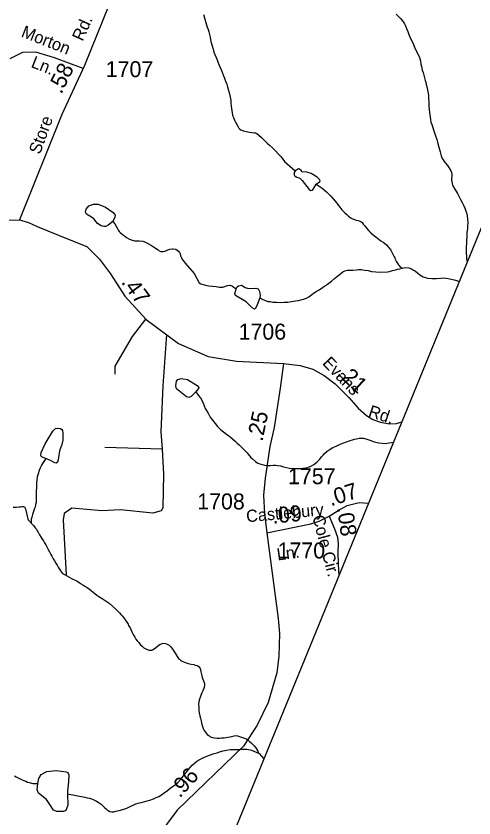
# Model space of a CAD drawing. Extents: x 2056842 to 2160602, y 826753 to 1016856.
# Drawn here: x 2136734 to 2140314, y 858350 to 864623 of the extents above; entities that cross this region are included whole.
import ezdxf

# ---------------------------------------------------------------- set-up
doc = ezdxf.new("R2010")
doc.units = 0
for name, color, linetype in [('Exist Boundary Political CountyLine', 7, 'Continuous'), ('Exist Hydrographic Misc Water Feature', 7, 'Continuous'), ('Exist Road Non-System Type 51', 7, 'Continuous'), ('Exist Road Non-System Type 51 Label', 7, 'Continuous'), ('Exist Road Secondary Mileage Hundredths English Label', 7, 'Continuous'), ('Exist Road Secondary Type 51 Attributed', 7, 'Continuous'), ('Exist Road Secondary Type 51 Label', 7, 'Continuous'), ('Exist Road Secondary Type 51 Number Label', 7, 'Continuous')]:
    doc.layers.add(name, color=color, linetype=linetype)

msp = doc.modelspace()

# ---------------------------------------------------------------- linework, layer by layer
at = {"layer": 'Exist Boundary Political CountyLine'}
msp.add_lwpolyline([(2133839.4, 827270.1), (2134339.4, 835334.3), (2134341.8, 841203.1), (2134508, 848637.7), (2140998.3, 864497.6)], dxfattribs=at)
at = {"layer": 'Exist Hydrographic Misc Water Feature'}
for points in [[(2138200.1, 864634.4), (2138228.8, 864536.9), (2138235.3, 864518.8), (2138241.1, 864499), (2138246.6, 864479.2), (2138251.5, 864456.9), (2138257.9, 864423.2), (2138266.1, 864391), (2138274.1, 864362.9), (2138280.7, 864341.5), (2138287.4, 864321.7), (2138297.5, 864298.5), (2138304.9, 864281.1), (2138311.2, 864265.4), (2138319.4, 864244), (2138329.5, 864220), (2138339.3, 864197.5), (2138348.1, 864176.1), (2138356.1, 864156.2), (2138364.3, 864136.3), (2138372.1, 864114.1), (2138380.5, 864090.1), (2138386.9, 864067.8), (2138395.1, 864040.6), (2138401.4, 864014.2), (2138407.6, 863988.6), (2138411.9, 863962.3), (2138413.9, 863940.1), (2138416.2, 863920.4), (2138418.5, 863898.2), (2138422.6, 863868.5), (2138426.9, 863844.6), (2138432.8, 863828.2), (2138439.2, 863814.9), (2138445.3, 863802.5), (2138451.5, 863788.5), (2138459.7, 863775.1), (2138469.7, 863756.9), (2138475.9, 863746.9), (2138481.8, 863741.1), (2138491.9, 863732.6), (2138512.2, 863724.8), (2138531.9, 863719.5), (2138558.1, 863713.2), (2138577.8, 863712), (2138594.2, 863710), (2138605.9, 863708.2), (2138616.1, 863703.8), (2138632.3, 863690.3), (2138652.4, 863672.7), (2138674.6, 863651), (2138696.9, 863629.1), (2138715, 863613.2), (2138738.1, 863592.2), (2138807.8, 863520.4), (2138833.3, 863483.9), (2138914.8, 863411)], [(2139706.2, 864636.9), (2139720.3, 864621), (2139738.6, 864602.5), (2139754.8, 864585), (2139770.6, 864561.7), (2139778.8, 864545.1), (2139787.2, 864525.2), (2139796.6, 864501.3), (2139803.6, 864479), (2139811.8, 864459.1), (2139840.3, 864399.5), (2139852.6, 864372.1), (2139866.5, 864343.9), (2139872.9, 864329.9), (2139887, 864301.7), (2139891.1, 864288.6), (2139895.4, 864272.1), (2139899.6, 864246.5), (2139903.9, 864228.4), (2139910.2, 864200.3), (2139916.2, 864180.5), (2139924.4, 864150.1), (2139932.8, 864118.7), (2139936.9, 864104.7), (2139940.8, 864088.1), (2139947.1, 864061), (2139951.4, 864042.8), (2139955.5, 864020.6), (2139958.2, 864000.9), (2139959.8, 863974.7), (2139960, 863948.4), (2139961.1, 863920.5), (2139964.1, 863891.7), (2139966.8, 863868.6), (2139969.1, 863850.5), (2139973.4, 863814.4), (2139977.3, 863793), (2139983.6, 863774.8), (2139991.8, 863750.8), (2139997.8, 863732.7), (2140010.3, 863694.8), (2140022.6, 863657.5), (2140028.9, 863636.9), (2140039.4, 863597.3), (2140049.6, 863559.3), (2140056.6, 863530.5), (2140062, 863517.3), (2140065.8, 863507.3), (2140072.2, 863497.4), (2140082, 863484.1), (2140094.1, 863469.8), (2140106.4, 863454), (2140112.4, 863445.7), (2140124.7, 863425.8), (2140132.7, 863412.5), (2140138.4, 863400), (2140140.7, 863386.9), (2140141.1, 863370.5), (2140139.5, 863352.5), (2140139.5, 863340.1), (2140139.7, 863330.3), (2140143.6, 863310.6), (2140145.8, 863303.9), (2140151.8, 863288.2), (2140163.5, 863268.2), (2140176.2, 863248.4), (2140184.4, 863234.2), (2140192.4, 863218.5), (2140200.4, 863204.4), (2140208.8, 863188.6), (2140221.9, 863163.8), (2140232.1, 863142.2), (2140241.4, 863120.7), (2140248.5, 863104.2), (2140255.5, 863083.5), (2140259.8, 863061.2), (2140264.1, 863033.3), (2140266.2, 863002.9), (2140264.5, 862980.8), (2140262.7, 862957.1), (2140259.4, 862929.2), (2140257.2, 862898.9), (2140255.3, 862869.4), (2140255.9, 862843.2), (2140253.9, 862816.9), (2140254.1, 862790.7), (2140254.3, 862768.5), (2140254.7, 862744.7), (2140256.1, 862723.4), (2140261.3, 862696.7)], [(2138914.8, 863411), (2138908.7, 863397.6), (2138908.7, 863378.1), (2138916, 863369.6), (2138929.4, 863363.5), (2138952.5, 863355), (2138969.5, 863336.8), (2139007.2, 863289.4), (2139024.2, 863266.2), (2139037.5, 863259), (2139050.9, 863260.2), (2139063.1, 863276), (2139081.3, 863306.4)], [(2139081.3, 863306.4), (2139105.6, 863324.6), (2139111.7, 863331.9), (2139109.3, 863340.4), (2139088.6, 863363.5), (2139042.4, 863391.5), (2139008.4, 863401.2), (2138971.9, 863404.9), (2138963.4, 863413.4), (2138951.2, 863424.3), (2138941.5, 863428), (2138928.2, 863420.7), (2138914.8, 863411)], [(2139081.3, 863306.4), (2139126.9, 863275.7), (2139160.1, 863247.2), (2139194.4, 863212.9), (2139229.6, 863173.6), (2139256.9, 863139.4), (2139281.3, 863107.7), (2139303.7, 863084.3), (2139319.7, 863070.1), (2139333.8, 863056.6), (2139353.9, 863042.3), (2139372.2, 863032.8), (2139391.8, 863026.7), (2139408, 863023.1), (2139421.8, 863019.5), (2139430.2, 863015.3), (2139438.8, 863006.9), (2139448.4, 862995.2), (2139460.3, 862981.8), (2139474.7, 862963.4), (2139493.1, 862943.4), (2139508.1, 862927.6), (2139528.8, 862909), (2139547.1, 862894.7), (2139571.5, 862875.4), (2139585.6, 862865.2), (2139603.5, 862853.4), (2139615.6, 862845.7), (2139629.9, 862833.9), (2139641.8, 862819.8), (2139646.9, 862813.9), (2139653.7, 862805.5), (2139658.4, 862798.1), (2139663.1, 862790.7), (2139670.3, 862780.6), (2139678.1, 862765.7), (2139682.4, 862755.8), (2139690.6, 862738.4), (2139694.7, 862730.1), (2139698.8, 862720.1), (2139702.7, 862710.3), (2139705, 862706.1), (2139708.9, 862700.3), (2139713, 862692.9), (2139717.7, 862685.4), (2139724.4, 862677), (2139730.4, 862670.3), (2139735.1, 862664.5), (2139742.9, 862657.7), (2139753.3, 862651.8)], [(2137491.5, 863015.7), (2137453.8, 862986.5), (2137436.8, 862976.8), (2137421, 862975.6), (2137399.1, 862981.7), (2137371.2, 863001.1), (2137342, 863035.2), (2137323.8, 863049.8), (2137283.7, 863074.1), (2137277.6, 863089.9), (2137282.5, 863111.8), (2137303.1, 863137.3), (2137338.4, 863151.9), (2137374.8, 863150.7), (2137432, 863128.8), (2137492.7, 863085), (2137508.5, 863065.6), (2137507.3, 863049.8), (2137491.5, 863015.7)], [(2137491.5, 863015.7), (2137506.6, 862998.4), (2137518.9, 862974.3), (2137528.9, 862956.1), (2137534.9, 862944.6), (2137540.8, 862936.2), (2137549, 862928.7), (2137567.3, 862912.7), (2137581.4, 862902.5), (2137597.4, 862890.7), (2137615.5, 862878.9), (2137633.7, 862871.1), (2137661.6, 862865.6), (2137695.7, 862864.1), (2137723.9, 862861.8), (2137745.9, 862854), (2137769.9, 862840.4), (2137791.8, 862826.9), (2137808.2, 862816.7), (2137836.3, 862798.9), (2137844.3, 862792.9), (2137852.1, 862787.1), (2137866.5, 862780.9), (2137884.3, 862781.5), (2137898.4, 862783.6), (2137920.4, 862793.9), (2137936.2, 862800), (2137956.1, 862802.2), (2137962.2, 862802), (2137982.3, 862798.3), (2137994.2, 862792.3), (2138004.5, 862784.7), (2138012.5, 862772.2), (2138016.6, 862762.3), (2138020.7, 862750.7), (2138022.7, 862740.9), (2138026.8, 862732.5), (2138030.9, 862722.7), (2138036.9, 862712.7), (2138049.2, 862699.3), (2138057.2, 862690.9), (2138126.8, 862608.3), (2138165.7, 862536.6), (2138179.1, 862526.8), (2138214.3, 862517.1), (2138242.3, 862512.2), (2138298.6, 862506.2), (2138325.3, 862501.3), (2138349.6, 862501.3), (2138386.1, 862514.7), (2138406.7, 862517.1), (2138426.2, 862509.8), (2138454.1, 862487.9)], [(2138638.9, 862417.3), (2138663.1, 862405.3), (2138683.6, 862396.7), (2138701.8, 862390.5), (2138719.7, 862388.6), (2138741.8, 862384.8), (2138769.7, 862383.3), (2138799.9, 862381.9), (2138829.8, 862383.9), (2138857.7, 862385.7), (2138887.6, 862390), (2138917.6, 862394.3), (2138942.6, 862397.1), (2138961.6, 862401.6), (2138981.9, 862406.9), (2139003.7, 862415.5), (2139023.4, 862425.8), (2139045.3, 862444.1), (2139059.9, 862455.3), (2139072.8, 862464), (2139086.9, 862472), (2139102.9, 862482.3), (2139128.6, 862498.2), (2139146.6, 862511), (2139168.5, 862525.2), (2139200.1, 862547.6), (2139224.1, 862569.2), (2139249.9, 862591.7), (2139271.9, 862607.6), (2139289.3, 862622), (2139305.3, 862629.9), (2139325.4, 862634.4), (2139349.4, 862634.7), (2139367.4, 862634.3), (2139395.3, 862637), (2139411.3, 862639.1), (2139433.5, 862639.6), (2139457.7, 862635.8), (2139487.4, 862631.9), (2139513.4, 862625.6), (2139545.8, 862620.8), (2139585.6, 862618.3), (2139637.7, 862623), (2139653.7, 862625.1), (2139677.3, 862631.3), (2139699.4, 862637.3), (2139715.4, 862641.9), (2139735.3, 862645.6), (2139753.3, 862651.8)], [(2139753.3, 862651.8), (2139765.4, 862654), (2139781.4, 862656.2), (2139805, 862652.4), (2139825.3, 862644.6), (2139841.5, 862636.1), (2139855.7, 862626.7), (2139872.3, 862613.2), (2139891.6, 862597.3), (2139916.8, 862582.8), (2139949.8, 862572.3), (2139983.8, 862569.9), (2140019.9, 862570.9), (2140054, 862572.6), (2140073.8, 862574.6), (2140095.8, 862573.3), (2140124.9, 862567.9), (2140148.9, 862562.5), (2140170.4, 862556.2), (2140192.2, 862550.1), (2140200, 862546.9)], [(2138454.1, 862487.9), (2138462.6, 862503.7), (2138473.6, 862513.5), (2138495.5, 862518.3), (2138524.6, 862500.1), (2138550.2, 862490.3), (2138607.3, 862495.2), (2138625.5, 862489.1), (2138637.7, 862468.5), (2138642.5, 862435.6), (2138638.9, 862417.3)], [(2138638.9, 862417.3), (2138619.4, 862362.7), (2138606.1, 862334.7), (2138597.6, 862331), (2138580.5, 862339.5), (2138531.9, 862388.2), (2138449.3, 862436.8), (2138443.2, 862450.2), (2138454.1, 862487.9)], [(2138139.2, 861683.7), (2138102.5, 861646.3), (2138084.3, 861639), (2138067.3, 861643.9), (2137989.5, 861705.9), (2137982.2, 861730.3), (2137987, 861766.7), (2137998, 861780.1), (2138023.5, 861788.6), (2138073.3, 861780.1), (2138151.1, 861731.5), (2138162.1, 861718.1), (2138160.9, 861708.4), (2138139.2, 861683.7)], [(2138139.2, 861683.7), (2138157.8, 861657), (2138174.7, 861636.1), (2138188.6, 861613.8), (2138196.8, 861593.9), (2138204.4, 861573.3), (2138213.2, 861552.6), (2138227.4, 861528.5), (2138237.6, 861510.2), (2138252, 861486.1), (2138269.8, 861460.4), (2138290.3, 861434.5), (2138308.3, 861412.8), (2138332.5, 861389.3), (2138356.9, 861369.2), (2138380.1, 861352.2), (2138405.1, 861333.7), (2138426.9, 861315.1), (2138446.6, 861296.8), (2138459.5, 861284.2), (2138477.1, 861269.1), (2138491.9, 861254.8), (2138509.9, 861237.2), (2138525.7, 861220.5), (2138540.5, 861205.4), (2138548.5, 861195.5), (2138558.3, 861182.9), (2138570.4, 861169.5), (2138582.7, 861157.8), (2138604.9, 861137.7), (2138624.9, 861125.8), (2138638.9, 861119.7), (2138657.1, 861114.4), (2138675.2, 861110), (2138699.2, 861106.2), (2138721.1, 861106.6), (2138743.1, 861108.5), (2138763.2, 861108.9), (2138779.1, 861107), (2138801.1, 861103.2), (2138826.1, 861096.2), (2138849.1, 861090), (2138871.2, 861086.2), (2138891.1, 861084.1), (2138907.3, 861084.6), (2138929, 861084.1), (2138945.4, 861083), (2138961, 861082.7), (2138977, 861084.9), (2138991.2, 861087), (2139011.1, 861091.5), (2139029.1, 861097.7), (2139042.8, 861103.1), (2139061.1, 861113.5), (2139072.8, 861121.4), (2139088.8, 861135.8), (2139108.7, 861155.9), (2139122.8, 861174.5), (2139134.3, 861187.4), (2139146.4, 861200.3), (2139165.9, 861218.6), (2139181.9, 861230.6), (2139211.8, 861247.4), (2139235.6, 861259.1), (2139261.6, 861271.7), (2139287.5, 861281.8), (2139317.4, 861291.9), (2139344.9, 861301.2), (2139364.2, 861307.3), (2139381.2, 861312.7), (2139395.1, 861316.6), (2139415.2, 861320.1), (2139435.1, 861321.5), (2139451.1, 861319.4), (2139477.1, 861313.2), (2139500.5, 861304.5), (2139533.1, 861293.2), (2139569.4, 861284.2), (2139597.3, 861280.4), (2139619.7, 861279), (2139684.9, 861288.1)], [(2136967.3, 861161.6), (2136931.8, 861174.5), (2136927, 861185.4), (2136929.4, 861208.5), (2136962.2, 861276.6), (2137020.5, 861376.4), (2137041.2, 861397), (2137058.2, 861399.5), (2137080.1, 861395.8), (2137092.3, 861388.5), (2137097.1, 861381.2), (2137100.8, 861359.3), (2137098.3, 861304.6), (2137091, 861270.6), (2137072.8, 861221.9), (2137061.9, 861151.4), (2137057, 861131.9), (2137047.3, 861124.6), (2137037.6, 861127), (2137003.5, 861145.3), (2136967.3, 861161.6)], [(2136967.3, 861161.6), (2136941.1, 861122.8), (2136933.5, 861109), (2136921.4, 861088.7), (2136913.8, 861066.8), (2136905.8, 861042.3), (2136900, 861018.6), (2136895.1, 860991.7), (2136894.7, 860968.8), (2136892.9, 860938.4), (2136891.2, 860906.5), (2136891.4, 860876.1), (2136891.6, 860854), (2136891.6, 860838.4), (2136889.8, 860818), (2136885.9, 860802.5), (2136882.4, 860782), (2136876.5, 860764), (2136870.9, 860746.9), (2136862.9, 860724.2), (2136857, 860703.8), (2136853.1, 860688.3), (2136851, 860677.6), (2136851.5, 860656.3)], [(2136712.4, 860780.6), (2136736.4, 860780.9), (2136758.4, 860782.9), (2136768.4, 860783.5), (2136780.1, 860785), (2136788.1, 860785.6), (2136792.2, 860785.5), (2136797.3, 860784.6), (2136801.2, 860782), (2136806.3, 860771.2), (2136810.4, 860759.7), (2136813.3, 860747.3), (2136816.4, 860734.1), (2136818.6, 860721.8), (2136820.1, 860712), (2136822.3, 860700.4), (2136825.2, 860689.7), (2136829.1, 860681.4), (2136835, 860673.9), (2136843, 860665.5), (2136851.5, 860656.3)], [(2136851.5, 860656.3), (2136857.4, 860649.6), (2136869.3, 860636.3), (2136883.6, 860620.4), (2136893.1, 860607.9), (2136899.8, 860596.2), (2136905.8, 860586.4), (2136918.3, 860565.6), (2136930.4, 860544.7), (2136939.2, 860530.6), (2136948.4, 860516.5), (2136956.6, 860503.2), (2136966.9, 860485), (2136977.1, 860466.7), (2136985.1, 860450.9), (2136995.2, 860431.9), (2137006.1, 860411.2), (2137013.6, 860397.1), (2137024.1, 860377.9), (2137033.9, 860361.4), (2137044.2, 860344), (2137054, 860327.3), (2137062.4, 860311.6), (2137072.7, 860295.8), (2137080.7, 860282.5), (2137089.1, 860271.6), (2137097.7, 860263.3), (2137108, 860256.5), (2137119, 860250.5), (2137137.3, 860240.3), (2137155.1, 860230.1), (2137173.2, 860220.7), (2137195.1, 860208.8), (2137210.3, 860201.1), (2137223.4, 860193.4), (2137237.4, 860185), (2137255.6, 860173.1), (2137271.6, 860163.7), (2137289.9, 860151.9), (2137307.9, 860139.3), (2137323.7, 860126.5), (2137336.2, 860116.5), (2137349.7, 860104.7), (2137364.7, 860092.9), (2137380.3, 860082.7), (2137406.7, 860066.6), (2137430.7, 860051.3), (2137460.9, 860029.4), (2137486.9, 860007.5), (2137511.1, 859985.7), (2137527.3, 859969.8), (2137541.5, 859953.9), (2137551.7, 859942.2), (2137563.6, 859930.5), (2137576.9, 859915.4), (2137587.8, 859900.5), (2137599.9, 859882.2), (2137610.3, 859864.7), (2137614, 859856.4), (2137624.7, 859836.5), (2137640.9, 859801), (2137648.9, 859785.2), (2137661.2, 859762.8), (2137671.5, 859749.4), (2137681.3, 859735.2), (2137693.4, 859721.1), (2137705.3, 859706.9), (2137719.6, 859693.5), (2137733.8, 859681.7), (2137748.1, 859674), (2137760, 859668.1), (2137774.2, 859663.6), (2137787.9, 859661.7), (2137794.3, 859662.4), (2137799.8, 859663.9), (2137814, 859672.7), (2137823.8, 859680.7), (2137839.6, 859694.3), (2137849.6, 859702.3), (2137861.5, 859708.6), (2137871.4, 859712.5), (2137879.6, 859714.8), (2137890, 859717.1), (2137903.2, 859714.3), (2137916.1, 859709.2), (2137929.6, 859701.5), (2137940.1, 859691.4), (2137949.9, 859681.3), (2137960.2, 859668), (2137968.2, 859655.5), (2137977.8, 859639.8), (2137985.8, 859625.6), (2137994.4, 859611.6), (2138004.9, 859598.2), (2138011.8, 859590.6), (2138019.2, 859584.8), (2138027.2, 859579.7), (2138036.9, 859574.6), (2138050.2, 859568.5), (2138064.1, 859563.4)], [(2138064.1, 859563.4), (2138079.9, 859558.9), (2138102.7, 859553.5), (2138123.2, 859549), (2138134.9, 859545.5), (2138149.2, 859541.1), (2138156.8, 859537.6), (2138165.2, 859531.7), (2138171.2, 859523.4), (2138174.9, 859511.8), (2138179.2, 859492.9), (2138181.6, 859481.3), (2138183.7, 859471.5), (2138186.1, 859460.8), (2138189.6, 859447.6), (2138195, 859434.3), (2138200.1, 859421.9), (2138204.2, 859409.5), (2138206.8, 859397.2), (2138206.4, 859385.7), (2138204.2, 859373.5), (2138198.6, 859358), (2138194.5, 859349), (2138190.9, 859339.3), (2138187, 859329.6), (2138181.2, 859315.7), (2138175.1, 859299.4), (2138169.3, 859279.8), (2138163.6, 859261.1), (2138161.5, 859237.3), (2138161.9, 859217.6), (2138162.1, 859205.3), (2138162.1, 859189.8), (2138164.4, 859171.7), (2138170.3, 859147.8), (2138174.7, 859131.3), (2138180.8, 859109.8), (2138184.9, 859091.7), (2138189.6, 859072.7), (2138196.8, 859050.4), (2138205.6, 859033.8), (2138213.2, 859022.2), (2138220.4, 859012.2), (2138229.2, 859002.2), (2138239.9, 858993.8), (2138247.9, 858987.8), (2138258.7, 858982.7), (2138271.8, 858978.4), (2138286.2, 858976.4), (2138305.7, 858975.2), (2138323.9, 858974.8), (2138339.9, 858975.3), (2138360.2, 858977.3), (2138375.4, 858978.7), (2138390, 858981.6), (2138406.4, 858984.6), (2138421.9, 858987.5), (2138439.6, 858992.1), (2138453.9, 858994.3), (2138465.8, 858992.4), (2138481.8, 858988), (2138504, 858980.1), (2138519.1, 858974), (2138537.4, 858965.5), (2138548.1, 858958.7), (2138560.2, 858948.6), (2138568.4, 858941), (2138583.1, 858926.8), (2138596.6, 858913.4), (2138608.5, 858897.6), (2138616.9, 858885.1), (2138624.9, 858871.8), (2138629.8, 858857.1), (2138634, 858855.2)], [(2137135.4, 858539.1), (2137272.4, 858511.8), (2137290.7, 858507.3), (2137308.3, 858503.7), (2137330.5, 858495.8), (2137362.4, 858480.4), (2137374.5, 858474.4), (2137398.5, 858458.3), (2137412.9, 858445), (2137425.2, 858432.4), (2137437.1, 858420.6), (2137445.1, 858413.1), (2137453.1, 858407.2), (2137466.6, 858401.1), (2137481.6, 858398.4), (2137498.8, 858398.8), (2137513.2, 858401.8), (2137541, 858407.8), (2137569.1, 858416.3), (2137598.7, 858427.1), (2137627, 858440.5), (2137654.6, 858453.1), (2137671.5, 858460.1), (2137688.7, 858464.6), (2137722.7, 858472.9), (2137758.4, 858483.7), (2137780.3, 858489.8), (2137808.2, 858499.9), (2137830.2, 858509.2), (2137849, 858518.8), (2137863.8, 858526.6), (2137891.9, 858546.6), (2137917.7, 858564.9), (2137939.7, 858583.3), (2137957.3, 858595.3), (2137977.2, 858609.6), (2137999.1, 858628), (2138020.9, 858652.2), (2138032.6, 858665.9), (2138054.7, 858694.1), (2138072.3, 858716.7), (2138093.5, 858742.5), (2138111.9, 858762.6), (2138128.3, 858779.5), (2138147.6, 858793.1), (2138169.5, 858805.8), (2138189.4, 858817.6), (2138206, 858826.4), (2138225.3, 858834.1), (2138247, 858841.9), (2138283.1, 858854.3), (2138304.9, 858860.4), (2138325, 858866.5), (2138352.2, 858874.1), (2138379.9, 858881), (2138408.4, 858884.5), (2138431.2, 858886.5), (2138450.9, 858886.1), (2138471, 858886.5), (2138494.9, 858887.6), (2138518.5, 858887.2), (2138538.8, 858886.7), (2138552.4, 858885.6), (2138563.8, 858882.9), (2138574.9, 858879.4), (2138593, 858873.3), (2138611.8, 858865.5), (2138629.8, 858857.1), (2138634, 858855.2)], [(2138634, 858855.2), (2138671.5, 858811.7)], [(2136722.9, 858678.2), (2136735, 858672.2), (2136749.1, 858664.5), (2136781.1, 858649), (2136795.1, 858643), (2136809.2, 858637), (2136823.2, 858631), (2136837.3, 858627.5), (2136865.4, 858619.4), (2136904.5, 858619.4)], [(2136904.5, 858619.4), (2136911.8, 858658.3), (2136931.2, 858689.9), (2136975, 858714.2), (2137047.9, 858721.5), (2137125.7, 858711.8), (2137137.8, 858704.5), (2137147.6, 858687.5), (2137142.7, 858631.5), (2137135.4, 858561), (2137135.4, 858539.1)], [(2137135.4, 858539.1), (2137137.8, 858449.1), (2137123.2, 858407.7), (2137103.8, 858400.5), (2137052.8, 858400.5), (2137026, 858410.2), (2137004.1, 858446.7), (2136972.5, 858492.9), (2136909.3, 858544), (2136899.6, 858570.7), (2136904.5, 858619.4)]]:
    msp.add_lwpolyline(points, dxfattribs=at)
at = {"layer": 'Exist Road Non-System Type 51'}
msp.add_line((2137876.9, 861233.4), (2137428.3, 861248), dxfattribs=at)
for points in [[(2137259.4, 864211.8), (2137033.8, 864295.7), (2136888.4, 864341.4), (2136784.6, 864337.3), (2136684.9, 864287.4)], [(2137746.3, 862252.8), (2137642.2, 862116.7), (2137505.2, 861884), (2137505.2, 861821.6)], [(2137910, 862130.7), (2137880.1, 861731.2), (2137865.5, 861369.5), (2137876.9, 861233.4)], [(2137876.9, 861233.4), (2137885.3, 861038), (2137881.1, 860776.2), (2137868.6, 860751.2), (2137802.2, 860734.6), (2137550.9, 860759.5), (2137403.4, 860753.3), (2137168.7, 860774.1), (2137109.5, 860731.5), (2137101.2, 860681.6), (2137126.1, 860251.3)]]:
    msp.add_lwpolyline(points, dxfattribs=at)
at = {"layer": 'Exist Road Secondary Type 51 Attributed'}
for points in [[(2137360.3, 865917.7), (2137408.3, 865663), (2137509, 865305.6), (2137528.9, 865184.8), (2137530.8, 865072.6), (2137527, 864941.4), (2137504.2, 864836.8), (2137462.4, 864713.2), (2137269.6, 864236.9), (2137092.8, 863852.8), (2136759.9, 863029)], [(2134688.1, 863187.3), (2134854.8, 863095.5), (2135031.2, 863027.8), (2135155.6, 862994.6), (2135278.8, 862971.6), (2135425, 862960.8), (2135510.7, 862962), (2135913.7, 862984.7), (2136431.3, 863015.7), (2136619.7, 863025.4), (2136759.9, 863029)], [(2136759.9, 863029), (2136829.9, 863007.3), (2136898.8, 862977.1), (2137148.9, 862874.4), (2137287.6, 862819.3), (2137387.4, 862721.4), (2137471, 862607.3), (2137585, 862432.3), (2137750.3, 862249.8), (2138004, 862060.6), (2138235.8, 861959.8), (2138456.3, 861923.7), (2138824.8, 861904.1)], [(2138824.8, 861904.1), (2138799.2, 861713.1), (2138750.7, 861405.1), (2138718.2, 861256.1), (2138680.9, 861007.3), (2138669.3, 860874.5), (2138676.3, 860727.8), (2138694.9, 860581)], [(2138824.8, 861904.1), (2138954.1, 861889.4), (2139052.9, 861859.8), (2139143.7, 861812.1), (2139229.8, 861745.7), (2139335.3, 861637.7), (2139407.5, 861556.2), (2139475, 861498), (2139522.7, 861466.5), (2139582.1, 861446.7), (2139651.7, 861431.9), (2139708.4, 861435.3), (2139751, 861449.7)], [(2139181.3, 860711.5), (2139251.2, 860755.7), (2139322.2, 860793.8), (2139416.4, 860816.3), (2139490.5, 860813.2)], [(2138694.9, 860581), (2139038.8, 860649.9), (2139104.5, 860670.3), (2139181.3, 860711.5)], [(2139181.3, 860711.5), (2139222.3, 860612.4), (2139246.9, 860545.2), (2139253.4, 860497.8), (2139250.1, 860432.3), (2139253.4, 860335.7), (2139256.4, 860241.1)], [(2138694.9, 860581), (2138783.1, 859909.9), (2138794.5, 859792), (2138788.8, 859615.2), (2138773.6, 859484), (2138706.2, 859253), (2138618.7, 859076.1), (2138512.3, 858910.7), (2137994.5, 858411.5), (2137825.4, 858185.2), (2137594.5, 857739.3), (2137548.9, 857539.7), (2137533.7, 857374.2), (2137479, 855897.8)]]:
    msp.add_lwpolyline(points, dxfattribs=at)

# ---------------------------------------------------------------- texts
at = {"layer": 'Exist Road Non-System Type 51 Label'}
for s, rotation, p in [('Morton', 338.48663, (2136767.2, 864463.6)), ('Ln.', 338.48663, (2136844.4, 864225.2)), ('Cole Cir.', 284.73125, (2139049.4, 860706))]:
    msp.add_text(s, height=95, rotation=rotation, dxfattribs=at).set_placement(p)
at = {"layer": 'Exist Road Secondary Mileage Hundredths English Label'}
for s, rotation, p in [('.58', 63.92743, (2137087.2, 864006.6)), ('.47', 306.54188, (2137551.5, 862539.8)), ('.21', 316.67603, (2139238.4, 861821.2)), ('.25', 78.21083, (2138659.6, 861290.2)), ('.07', 17.3288, (2139195.1, 860787.4)), ('.09', 5.92413, (2138742.1, 860650.6)), ('.08', 277.81284, (2139243.7, 860776.6)), ('.96', 47.76481, (2138014.1, 858500.7))]:
    msp.add_text(s, height=125, rotation=rotation, dxfattribs=at).set_placement(p)
at = {"layer": 'Exist Road Secondary Type 51 Label'}
for s, rotation, p in [('Rd.', 65.83406, (2137254.2, 864419.9)), ('Store', 69.94046, (2136920.2, 863535.4)), ('Evans', 313.47079, (2139123.6, 861903.8)), ('Rd.', 341.71368, (2139481.5, 861491.9)), ('Castlebury', 5.14316, (2138537.3, 860662.5)), ('Ln.', 7.9837, (2138779.3, 860363.3))]:
    msp.add_text(s, height=95, rotation=rotation, dxfattribs=at).set_placement(p)
at = {"layer": 'Exist Road Secondary Type 51 Number Label'}
for s, p in [('1707', (2137434.9, 864144.8)), ('1706', (2138473.6, 862091.3)), ('1757', (2138860.3, 860960.7)), ('1708', (2138150.3, 860763.4)), ('1770', (2138778.4, 860379.6))]:
    msp.add_text(s, height=125, dxfattribs=at).set_placement(p)

doc.saveas('drawing.dxf')
